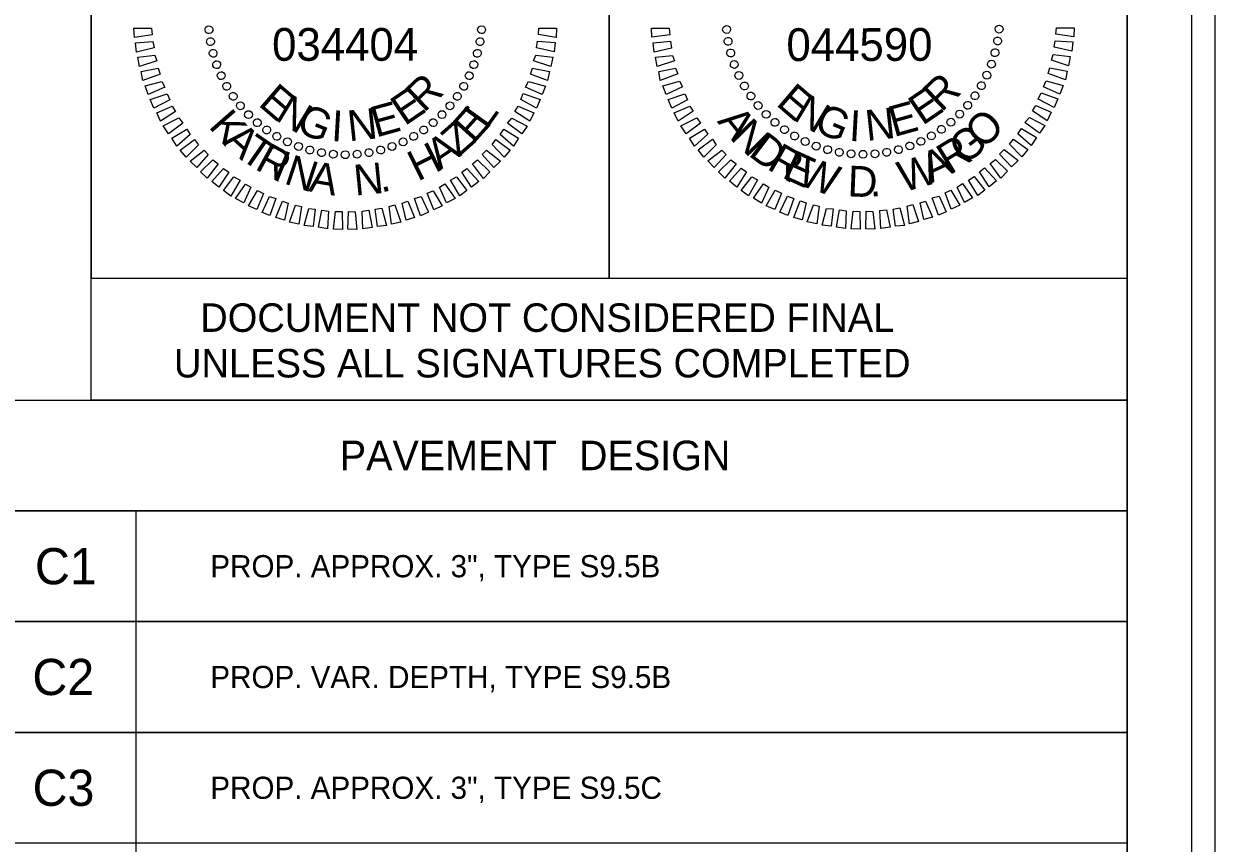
# Model space of a CAD drawing. Extents: x 2320980 to 2456309, y 595047 to 606177.
# Drawn here: x 2455999.5 to 2456045.51, y 596247.26 to 596278.89 of the extents above; entities that cross this region are included whole.
import ezdxf

# ---------------------------------------------------------------- set-up
doc = ezdxf.new("R2010")
doc.units = 0
for name, color, linetype in [('Default', 7, 'Continuous'), ('Prop Dimension', 7, 'Continuous'), ('Prop Pavement Schedule Description CELL', 7, 'Continuous'), ('Sheet Data Field CELL', 7, 'Continuous'), ('Sheet Plan CELL', 7, 'Continuous'), ('Sheet Plot Border Inside CELL', 7, 'Continuous'), ('Sheet Plot Border Outside CELL', 7, 'Continuous'), ('Sheet Sticker Exception Certification CELL', 7, 'Continuous')]:
    doc.layers.add(name, color=color, linetype=linetype)

msp = doc.modelspace()

# ---------------------------------------------------------------- linework, layer by layer
at = {"layer": 'Default'}
for p, q in [((2456026.634, 596278.653), (2456026.634, 596278.653)), ((2456026.634, 596278.653), (2456026.634, 596278.653)), ((2456037.167, 596278.673), (2456037.167, 596278.673)), ((2456037.167, 596278.673), (2456037.167, 596278.673)), ((2456026.705, 596278.212), (2456026.705, 596278.212)), ((2456026.705, 596278.212), (2456026.705, 596278.212)), ((2456037.102, 596278.218), (2456037.102, 596278.218)), ((2456037.102, 596278.218), (2456037.102, 596278.218)), ((2456026.799, 596277.75), (2456026.799, 596277.75)), ((2456026.799, 596277.75), (2456026.799, 596277.75)), ((2456037.015, 596277.774), (2456037.015, 596277.774)), ((2456037.015, 596277.774), (2456037.015, 596277.774)), ((2456026.933, 596277.31), (2456026.933, 596277.31)), ((2456026.933, 596277.31), (2456026.933, 596277.31)), ((2456036.876, 596277.329), (2456036.876, 596277.329)), ((2456036.876, 596277.329), (2456036.876, 596277.329)), ((2456027.11, 596276.882), (2456027.11, 596276.882)), ((2456027.11, 596276.882), (2456027.11, 596276.882)), ((2456036.695, 596276.905), (2456036.695, 596276.905)), ((2456036.695, 596276.905), (2456036.695, 596276.905)), ((2456027.328, 596276.486), (2456027.328, 596276.486)), ((2456027.328, 596276.486), (2456027.328, 596276.486)), ((2456036.492, 596276.49), (2456036.492, 596276.49)), ((2456036.492, 596276.49), (2456036.492, 596276.49)), ((2456027.577, 596276.09), (2456027.577, 596276.09)), ((2456027.577, 596276.09), (2456027.577, 596276.09)), ((2456036.236, 596276.106), (2456036.236, 596276.106)), ((2456036.236, 596276.106), (2456036.236, 596276.106)), ((2456027.848, 596275.727), (2456027.848, 596275.727)), ((2456027.848, 596275.727), (2456027.848, 596275.727)), ((2456028.17, 596275.385), (2456028.17, 596275.385)), ((2456028.17, 596275.385), (2456028.17, 596275.385)), ((2456035.649, 596275.399), (2456035.649, 596275.399)), ((2456035.649, 596275.399), (2456035.649, 596275.399)), ((2456035.958, 596275.721), (2456035.958, 596275.721)), ((2456035.958, 596275.721), (2456035.958, 596275.721)), ((2456028.492, 596275.075), (2456028.492, 596275.075)), ((2456028.492, 596275.075), (2456028.492, 596275.075)), ((2456034.943, 596274.807), (2456034.943, 596274.807)), ((2456034.943, 596274.807), (2456034.943, 596274.807)), ((2456035.297, 596275.077), (2456035.297, 596275.077)), ((2456035.297, 596275.077), (2456035.297, 596275.077)), ((2456028.876, 596274.798), (2456028.876, 596274.798)), ((2456028.876, 596274.798), (2456028.876, 596274.798)), ((2456029.261, 596274.541), (2456029.261, 596274.541)), ((2456029.261, 596274.541), (2456029.261, 596274.541)), ((2456034.548, 596274.557), (2456034.548, 596274.557)), ((2456034.548, 596274.557), (2456034.548, 596274.557)), ((2456029.675, 596274.329), (2456029.675, 596274.329)), ((2456029.675, 596274.329), (2456029.675, 596274.329)), ((2456030.089, 596274.147), (2456030.089, 596274.147)), ((2456030.089, 596274.147), (2456030.089, 596274.147)), ((2456030.545, 596274.019), (2456030.545, 596274.019)), ((2456030.545, 596274.019), (2456030.545, 596274.019)), ((2456030.989, 596273.932), (2456030.989, 596273.932)), ((2456030.989, 596273.932), (2456030.989, 596273.932)), ((2456032.822, 596273.935), (2456032.822, 596273.935)), ((2456032.822, 596273.935), (2456032.822, 596273.935)), ((2456033.283, 596274.028), (2456033.283, 596274.028)), ((2456033.283, 596274.028), (2456033.283, 596274.028)), ((2456033.713, 596274.162), (2456033.713, 596274.162)), ((2456033.713, 596274.162), (2456033.713, 596274.162)), ((2456034.141, 596274.339), (2456034.141, 596274.339)), ((2456034.141, 596274.339), (2456034.141, 596274.339)), ((2456031.443, 596273.867), (2456031.443, 596273.867)), ((2456031.443, 596273.867), (2456031.443, 596273.867)), ((2456031.907, 596273.844), (2456031.907, 596273.844)), ((2456031.907, 596273.844), (2456031.907, 596273.844)), ((2456032.37, 596273.863), (2456032.37, 596273.863)), ((2456032.37, 596273.863), (2456032.37, 596273.863))]:
    msp.add_line(p, q, dxfattribs=at)
for points in [[(2456024.446, 596278.464), (2456023.753, 596278.367), (2456023.736, 596278.725), (2456024.421, 596278.717)], [(2456039.377, 596278.735), (2456040.062, 596278.738), (2456040.048, 596278.39), (2456039.351, 596278.482)], [(2456024.509, 596277.949), (2456023.837, 596277.799), (2456023.799, 596278.157), (2456024.472, 596278.212)], [(2456039.334, 596278.229), (2456040.009, 596278.189), (2456039.974, 596277.831), (2456039.286, 596277.986)], [(2456024.624, 596277.457), (2456023.964, 596277.244), (2456023.894, 596277.601), (2456024.556, 596277.666)], [(2456039.25, 596277.701), (2456039.904, 596277.629), (2456039.837, 596277.269), (2456039.18, 596277.478)], [(2456024.759, 596276.953), (2456024.08, 596276.698), (2456024.02, 596277.044), (2456024.671, 596277.173)], [(2456039.123, 596277.193), (2456039.789, 596277.057), (2456039.721, 596276.719), (2456039.053, 596276.97)], [(2456024.938, 596276.451), (2456024.3, 596276.165), (2456024.178, 596276.49), (2456024.817, 596276.67)], [(2456038.985, 596276.685), (2456039.641, 596276.507), (2456039.51, 596276.178), (2456038.873, 596276.461)], [(2456025.136, 596275.959), (2456024.521, 596275.632), (2456024.378, 596275.966), (2456025.027, 596276.189)], [(2456038.782, 596276.217), (2456039.43, 596275.988), (2456039.288, 596275.658), (2456038.671, 596275.983)], [(2456038.581, 596275.729), (2456039.176, 596275.477), (2456039.024, 596275.147), (2456038.448, 596275.526)], [(2456025.355, 596275.511), (2456024.773, 596275.131), (2456024.619, 596275.455), (2456025.225, 596275.709)], [(2456038.337, 596275.271), (2456038.933, 596274.956), (2456038.718, 596274.668), (2456038.162, 596275.078)], [(2456025.627, 596275.053), (2456025.077, 596274.642), (2456024.871, 596274.954), (2456025.486, 596275.261)], [(2456025.91, 596274.626), (2456025.402, 596274.163), (2456025.206, 596274.475), (2456025.79, 596274.824)], [(2456038.029, 596274.844), (2456038.604, 596274.497), (2456038.4, 596274.188), (2456037.885, 596274.641)], [(2456026.233, 596274.211), (2456025.757, 596273.738), (2456025.542, 596274.019), (2456026.092, 596274.429)], [(2456037.721, 596274.438), (2456038.276, 596274.038), (2456038.039, 596273.759), (2456037.566, 596274.246)], [(2456026.619, 596273.849), (2456026.165, 596273.346), (2456025.918, 596273.594), (2456026.458, 596274.015)], [(2456037.36, 596274.031), (2456037.905, 596273.61), (2456037.636, 596273.362), (2456037.184, 596273.859)], [(2456027.005, 596273.488), (2456026.573, 596272.932), (2456026.327, 596273.18), (2456026.802, 596273.642)], [(2456037.02, 596273.656), (2456037.491, 596273.202), (2456037.233, 596272.933), (2456036.822, 596273.494)], [(2456027.411, 596273.169), (2456027.033, 596272.583), (2456026.754, 596272.809), (2456027.198, 596273.313)], [(2456027.838, 596272.861), (2456027.492, 596272.244), (2456027.204, 596272.459), (2456027.615, 596272.984)], [(2456036.2, 596272.998), (2456036.61, 596272.468), (2456036.34, 596272.263), (2456035.981, 596272.857)], [(2456036.604, 596273.322), (2456037.067, 596272.825), (2456036.776, 596272.598), (2456036.407, 596273.17)], [(2456028.265, 596272.585), (2456027.992, 596271.968), (2456027.673, 596272.152), (2456028.063, 596272.708)], [(2456035.752, 596272.726), (2456036.141, 596272.165), (2456035.829, 596271.99), (2456035.544, 596272.585)], [(2456028.754, 596272.352), (2456028.503, 596271.726), (2456028.173, 596271.867), (2456028.51, 596272.463)], [(2456029.232, 596272.15), (2456029.002, 596271.493), (2456028.694, 596271.613), (2456028.988, 596272.23)], [(2456029.709, 596271.98), (2456029.564, 596271.324), (2456029.235, 596271.413), (2456029.476, 596272.049)], [(2456034.845, 596272.235), (2456035.119, 596271.629), (2456034.817, 596271.497), (2456034.572, 596272.167)], [(2456035.304, 596272.465), (2456035.652, 596271.881), (2456035.317, 596271.728), (2456035.074, 596272.366)], [(2456030.217, 596271.853), (2456030.125, 596271.167), (2456029.754, 596271.243), (2456029.995, 596271.901)], [(2456030.756, 596271.747), (2456030.674, 596271.071), (2456030.326, 596271.118), (2456030.503, 596271.764)], [(2456031.253, 596271.672), (2456031.234, 596270.987), (2456030.885, 596271.044), (2456030.999, 596271.709)], [(2456031.78, 596271.64), (2456031.804, 596270.956), (2456031.456, 596270.97), (2456031.527, 596271.656)], [(2456032.285, 596271.649), (2456032.361, 596270.967), (2456032.014, 596270.97), (2456032.033, 596271.656)], [(2456032.811, 596271.712), (2456032.95, 596271.041), (2456032.593, 596270.981), (2456032.559, 596271.676)], [(2456033.325, 596271.785), (2456033.507, 596271.104), (2456033.16, 596271.076), (2456033.074, 596271.738)], [(2456033.829, 596271.91), (2456034.052, 596271.251), (2456033.706, 596271.171), (2456033.609, 596271.854)], [(2456034.322, 596272.046), (2456034.586, 596271.43), (2456034.261, 596271.329), (2456034.112, 596271.979)]]:
    msp.add_lwpolyline(points, close=True, dxfattribs=at)
for centre, major_axis in [((2456026.638, 596278.665), (-0.151, -0.013)), ((2456037.163, 596278.68), (0.151, -0.013)), ((2456026.699, 596278.209), (-0.149, -0.027)), ((2456037.103, 596278.223), (0.149, -0.026)), ((2456026.799, 596277.759), (-0.146, -0.039)), ((2456037.004, 596277.773), (0.147, -0.039)), ((2456026.938, 596277.319), (-0.142, -0.052)), ((2456036.866, 596277.333), (0.143, -0.052)), ((2456027.115, 596276.894), (-0.137, -0.064)), ((2456027.329, 596276.485), (-0.131, -0.076)), ((2456036.478, 596276.498), (0.131, -0.076)), ((2456036.691, 596276.907), (0.138, -0.064)), ((2456027.577, 596276.097), (-0.124, -0.087)), ((2456036.231, 596276.109), (0.124, -0.087)), ((2456027.858, 596275.732), (-0.116, -0.098)), ((2456035.951, 596275.743), (0.116, -0.097)), ((2456028.17, 596275.393), (-0.107, -0.107)), ((2456035.64, 596275.403), (0.107, -0.107)), ((2456028.51, 596275.082), (-0.097, -0.116)), ((2456028.876, 596274.802), (-0.087, -0.124)), ((2456034.936, 596274.81), (0.087, -0.124)), ((2456035.301, 596275.091), (0.098, -0.116)), ((2456029.265, 596274.555), (-0.076, -0.131)), ((2456029.674, 596274.342), (-0.064, -0.138)), ((2456034.139, 596274.349), (0.064, -0.137)), ((2456034.548, 596274.562), (0.076, -0.131)), ((2456030.1, 596274.167), (-0.052, -0.143)), ((2456030.54, 596274.029), (-0.039, -0.147)), ((2456030.99, 596273.93), (-0.026, -0.149)), ((2456031.447, 596273.87), (-0.013, -0.151)), ((2456031.907, 596273.851), (0, -0.152)), ((2456032.368, 596273.871), (0.013, -0.151)), ((2456032.824, 596273.932), (0.027, -0.149)), ((2456033.274, 596274.033), (0.039, -0.146)), ((2456033.714, 596274.172), (0.052, -0.142))]:
    msp.add_ellipse(centre, major_axis=major_axis, ratio=0.999708, dxfattribs=at)
at = {"layer": 'Prop Dimension'}
msp.add_line((2456003.83, 596260.09), (2456003.83, 596166.591), dxfattribs=at)
for points in [[(2455998.637, 596264.366), (2456042.107, 596264.366), (2456042.107, 596260.09), (2455998.637, 596260.09)], [(2455998.637, 596260.09), (2456042.106, 596260.09), (2456042.106, 596255.814), (2455998.637, 596255.814)], [(2455998.637, 596255.814), (2456042.106, 596255.814), (2456042.106, 596251.538), (2455998.637, 596251.538)], [(2455998.637, 596251.538), (2456042.106, 596251.538), (2456042.106, 596247.262), (2455998.637, 596247.262)]]:
    msp.add_lwpolyline(points, close=True, dxfattribs=at)
at = {"layer": 'Sheet Data Field CELL'}
for p, q in [((2456006.644, 596278.658), (2456006.644, 596278.658)), ((2456017.178, 596278.652), (2456017.178, 596278.652)), ((2456006.715, 596278.206), (2456006.715, 596278.206)), ((2456017.112, 596278.198), (2456017.112, 596278.198)), ((2456006.807, 596277.744), (2456006.807, 596277.744)), ((2456017.025, 596277.754), (2456017.025, 596277.754)), ((2456006.942, 596277.304), (2456006.942, 596277.304)), ((2456016.885, 596277.309), (2456016.885, 596277.309)), ((2456007.117, 596276.886), (2456007.117, 596276.886)), ((2456016.703, 596276.884), (2456016.703, 596276.884)), ((2456007.335, 596276.479), (2456007.335, 596276.479)), ((2456016.499, 596276.47), (2456016.499, 596276.47)), ((2456007.584, 596276.083), (2456007.584, 596276.083)), ((2456016.243, 596276.086), (2456016.243, 596276.086)), ((2456007.854, 596275.719), (2456007.854, 596275.719)), ((2456008.176, 596275.377), (2456008.176, 596275.377)), ((2456015.655, 596275.381), (2456015.655, 596275.381)), ((2456015.965, 596275.713), (2456015.965, 596275.713)), ((2456008.508, 596275.067), (2456008.508, 596275.067)), ((2456015.313, 596275.059), (2456015.313, 596275.059)), ((2456008.881, 596274.789), (2456008.881, 596274.789)), ((2456009.265, 596274.532), (2456009.265, 596274.532)), ((2456014.553, 596274.54), (2456014.553, 596274.54)), ((2456014.949, 596274.789), (2456014.949, 596274.789)), ((2456009.679, 596274.329), (2456009.679, 596274.329)), ((2456010.104, 596274.146), (2456010.104, 596274.146)), ((2456010.549, 596274.007), (2456010.549, 596274.007)), ((2456010.993, 596273.92), (2456010.993, 596273.92)), ((2456012.826, 596273.92), (2456012.826, 596273.92)), ((2456013.287, 596274.012), (2456013.287, 596274.012)), ((2456013.728, 596274.146), (2456013.728, 596274.146)), ((2456014.146, 596274.322), (2456014.146, 596274.322)), ((2456011.447, 596273.854), (2456011.447, 596273.854)), ((2456011.911, 596273.83), (2456011.911, 596273.83)), ((2456012.374, 596273.849), (2456012.374, 596273.849))]:
    msp.add_line(p, q, dxfattribs=at)
for points in [[(2456004.456, 596278.461), (2456003.774, 596278.365), (2456003.746, 596278.723), (2456004.431, 596278.714)], [(2456019.388, 596278.722), (2456020.073, 596278.713), (2456020.058, 596278.365), (2456019.372, 596278.469)], [(2456004.529, 596277.957), (2456003.847, 596277.798), (2456003.809, 596278.155), (2456004.482, 596278.209)], [(2456019.344, 596278.216), (2456020.02, 596278.164), (2456019.984, 596277.805), (2456019.296, 596277.962)], [(2456004.632, 596277.453), (2456003.972, 596277.242), (2456003.903, 596277.598), (2456004.565, 596277.673)], [(2456019.27, 596277.677), (2456019.924, 596277.604), (2456019.856, 596277.245), (2456019.189, 596277.454)], [(2456004.767, 596276.95), (2456004.098, 596276.696), (2456004.028, 596277.042), (2456004.69, 596277.17)], [(2456019.142, 596277.169), (2456019.797, 596277.044), (2456019.729, 596276.695), (2456019.061, 596276.947)], [(2456004.945, 596276.447), (2456004.307, 596276.162), (2456004.186, 596276.487), (2456004.835, 596276.667)], [(2456018.992, 596276.661), (2456019.649, 596276.483), (2456019.517, 596276.154), (2456018.88, 596276.438)], [(2456018.79, 596276.194), (2456019.447, 596275.963), (2456019.295, 596275.634), (2456018.689, 596275.961)], [(2456005.143, 596275.956), (2456004.527, 596275.629), (2456004.384, 596275.964), (2456005.033, 596276.186)], [(2456005.361, 596275.507), (2456004.778, 596275.128), (2456004.635, 596275.452), (2456005.231, 596275.705)], [(2456018.588, 596275.706), (2456019.193, 596275.453), (2456019.04, 596275.124), (2456018.465, 596275.504)], [(2456005.643, 596275.048), (2456005.092, 596274.638), (2456004.886, 596274.951), (2456005.492, 596275.256)], [(2456005.924, 596274.621), (2456005.416, 596274.17), (2456005.211, 596274.472), (2456005.795, 596274.819)], [(2456018.034, 596274.822), (2456018.609, 596274.474), (2456018.415, 596274.165), (2456017.901, 596274.62)], [(2456018.343, 596275.249), (2456018.938, 596274.943), (2456018.733, 596274.645), (2456018.178, 596275.056)], [(2456006.248, 596274.216), (2456005.771, 596273.734), (2456005.545, 596274.014), (2456006.096, 596274.424)], [(2456017.725, 596274.416), (2456018.28, 596274.015), (2456018.053, 596273.737), (2456017.581, 596274.224)], [(2456006.623, 596273.843), (2456006.179, 596273.341), (2456005.921, 596273.589), (2456006.462, 596274.009)], [(2456017.364, 596274.01), (2456017.909, 596273.587), (2456017.649, 596273.341), (2456017.198, 596273.838)], [(2456007.008, 596273.481), (2456006.586, 596272.926), (2456006.329, 596273.175), (2456006.805, 596273.636)], [(2456017.023, 596273.635), (2456017.494, 596273.18), (2456017.246, 596272.923), (2456016.825, 596273.484)], [(2456007.414, 596273.162), (2456007.035, 596272.576), (2456006.757, 596272.803), (2456007.212, 596273.306)], [(2456007.851, 596272.854), (2456007.493, 596272.236), (2456007.216, 596272.453), (2456007.617, 596272.976)], [(2456016.213, 596272.979), (2456016.612, 596272.448), (2456016.341, 596272.243), (2456015.983, 596272.848)], [(2456016.607, 596273.301), (2456017.069, 596272.804), (2456016.788, 596272.578), (2456016.41, 596273.161)], [(2456008.267, 596272.577), (2456007.993, 596271.971), (2456007.674, 596272.145), (2456008.065, 596272.699)], [(2456015.754, 596272.707), (2456016.154, 596272.145), (2456015.83, 596271.971), (2456015.556, 596272.577)], [(2456008.756, 596272.343), (2456008.503, 596271.717), (2456008.174, 596271.859), (2456008.522, 596272.455)], [(2456009.233, 596272.151), (2456009.002, 596271.483), (2456008.705, 596271.604), (2456008.989, 596272.22)], [(2456014.846, 596272.217), (2456015.131, 596271.611), (2456014.817, 596271.479), (2456014.584, 596272.149)], [(2456015.306, 596272.446), (2456015.653, 596271.863), (2456015.329, 596271.71), (2456015.076, 596272.348)], [(2456009.71, 596271.97), (2456009.564, 596271.314), (2456009.235, 596271.414), (2456009.488, 596272.039)], [(2456010.218, 596271.842), (2456010.125, 596271.155), (2456009.765, 596271.233), (2456009.996, 596271.89)], [(2456010.757, 596271.735), (2456010.674, 596271.06), (2456010.326, 596271.106), (2456010.504, 596271.762)], [(2456011.264, 596271.66), (2456011.234, 596270.975), (2456010.885, 596271.032), (2456011.01, 596271.697)], [(2456011.791, 596271.637), (2456011.803, 596270.953), (2456011.455, 596270.957), (2456011.538, 596271.643)], [(2456012.297, 596271.636), (2456012.361, 596270.952), (2456012.014, 596270.957), (2456012.044, 596271.642)], [(2456012.822, 596271.697), (2456012.95, 596271.026), (2456012.593, 596270.977), (2456012.57, 596271.661)], [(2456013.327, 596271.769), (2456013.507, 596271.098), (2456013.16, 596271.061), (2456013.074, 596271.733)], [(2456013.83, 596271.894), (2456014.063, 596271.235), (2456013.706, 596271.155), (2456013.61, 596271.838)], [(2456014.333, 596272.04), (2456014.586, 596271.412), (2456014.262, 596271.312), (2456014.113, 596271.962)]]:
    msp.add_lwpolyline(points, close=True, dxfattribs=at)
for centre, major_axis in [((2456006.651, 596278.658), (-0.151, -0.013)), ((2456017.176, 596278.658), (0.151, -0.013)), ((2456006.711, 596278.201), (-0.149, -0.026)), ((2456017.116, 596278.201), (0.149, -0.026)), ((2456006.81, 596277.751), (-0.146, -0.039)), ((2456017.016, 596277.751), (0.146, -0.039)), ((2456006.949, 596277.311), (-0.143, -0.052)), ((2456016.877, 596277.311), (0.143, -0.052)), ((2456007.125, 596276.886), (-0.137, -0.064)), ((2456007.338, 596276.477), (-0.131, -0.076)), ((2456016.488, 596276.477), (0.131, -0.076)), ((2456016.701, 596276.886), (0.137, -0.064)), ((2456007.586, 596276.088), (-0.124, -0.087)), ((2456016.241, 596276.088), (0.124, -0.087)), ((2456007.866, 596275.722), (-0.116, -0.097)), ((2456015.96, 596275.722), (0.116, -0.097)), ((2456008.178, 596275.383), (-0.107, -0.107)), ((2456015.649, 596275.383), (0.107, -0.107)), ((2456008.518, 596275.071), (-0.097, -0.116)), ((2456008.883, 596274.791), (-0.087, -0.124)), ((2456014.943, 596274.791), (0.087, -0.124)), ((2456015.309, 596275.071), (0.097, -0.116)), ((2456009.272, 596274.543), (-0.076, -0.131)), ((2456009.681, 596274.33), (-0.064, -0.137)), ((2456014.146, 596274.33), (0.064, -0.137)), ((2456014.555, 596274.543), (0.076, -0.131)), ((2456010.106, 596274.154), (-0.052, -0.143)), ((2456010.546, 596274.015), (-0.039, -0.146)), ((2456010.996, 596273.916), (-0.026, -0.149)), ((2456011.453, 596273.855), (-0.013, -0.151)), ((2456011.913, 596273.835), (0, -0.152)), ((2456012.374, 596273.855), (0.013, -0.151)), ((2456012.831, 596273.916), (0.026, -0.149)), ((2456013.281, 596274.015), (0.039, -0.146)), ((2456013.72, 596274.154), (0.052, -0.143))]:
    msp.add_ellipse(centre, major_axis=major_axis, ratio=0.999708, dxfattribs=at)
at = {"layer": 'Sheet Plan CELL'}
for points in [[(2455742.104, 596089.076), (2455742.099, 596299.071), (2456002.097, 596299.079), (2456002.099, 596269.066), (2456042.107, 596269.064), (2456042.107, 596089.076)], [(2456042.112, 596299.076), (2455742.104, 596299.076), (2455742.104, 596089.076), (2456042.107, 596089.076)], [(2456002.097, 596291.564), (2456022.107, 596291.564), (2456022.107, 596269.061), (2456002.099, 596269.066)], [(2456022.107, 596291.564), (2456042.104, 596291.566), (2456042.107, 596269.064), (2456022.107, 596269.061)]]:
    msp.add_lwpolyline(points, close=True, dxfattribs=at)
at = {"layer": 'Sheet Plot Border Inside CELL'}
msp.add_lwpolyline([(2455711.407, 596088.574), (2456044.604, 596088.576), (2456044.607, 596299.574), (2455711.407, 596299.574)], close=True, dxfattribs=at)
at = {"layer": 'Sheet Plot Border Outside CELL'}
msp.add_lwpolyline([(2455708.807, 596084.574), (2456045.507, 596084.574), (2456045.507, 596303.574), (2455708.807, 596303.574)], close=True, dxfattribs=at)
at = {"layer": 'Sheet Sticker Exception Certification CELL'}
for p, q in [((2456002.099, 596264.366), (2456002.099, 596269.066)), ((2456002.099, 596269.066), (2456042.107, 596269.066)), ((2456042.107, 596269.064), (2456042.107, 596264.364)), ((2456042.107, 596264.366), (2456002.099, 596264.366))]:
    msp.add_line(p, q, dxfattribs=at)

# ---------------------------------------------------------------- texts
at = {"layer": 'Default'}
for s, height, rotation, p in [('044590', 1.2638, 0.081, (2456028.951, 596277.451)), ('R', 1.188, 43.5624, (2456034.931, 596275.449)), ('E', 1.188, 319.3578, (2456028.51, 596275.771)), ('E', 1.188, 34.205, (2456034.203, 596274.94)), ('N', 1.188, 328.7149, (2456029.152, 596275.214)), ('G', 1.188, 338.0712, (2456029.962, 596274.755)), ('E', 1.188, 15.4927, (2456033.095, 596274.509)), ('A', 1.188, 308.1238, (2456026.255, 596275.117)), ('I', 1.188, 356.7822, (2456031.349, 596274.371)), ('N', 1.188, 6.1373, (2456032.055, 596274.363)), ('O', 1.188, 45.0203, (2456036.566, 596274.007)), ('N', 1.188, 314.6899, (2456026.751, 596274.497)), ('G', 1.188, 37.0537, (2456035.811, 596273.41)), ('D', 1.188, 322.6565, (2456027.443, 596273.828)), ('R', 1.188, 31.4977, (2456035.238, 596273.058)), ('R', 1.188, 329.9918, (2456028.156, 596273.302)), ('E', 1.188, 335.5478, (2456028.738, 596272.967)), ('W', 1.188, 15.6219, (2456033.45, 596272.377)), ('A', 1.188, 24.9316, (2456034.522, 596272.717)), ('W', 1.188, 340.8282, (2456029.319, 596272.702)), ('D', 1.188, 357.7142, (2456031.298, 596272.229)), ('.', 1.188, 5.0495, (2456032.184, 596272.208))]:
    msp.add_text(s, height=height, rotation=rotation, dxfattribs=at).set_placement(p)
at = {"layer": 'Prop Pavement Schedule Description CELL'}
for s, height, p in [('PAVEMENT  DESIGN', 1.14031, (2456011.704, 596261.658)), ('C1', 1.3969, (2455999.929, 596257.254)), ('PROP. APPROX. 3", TYPE S9.5B', 0.85523, (2456006.703, 596257.525)), ('C2', 1.3969, (2455999.831, 596252.978)), ('PROP. VAR. DEPTH, TYPE S9.5B', 0.85523, (2456006.703, 596253.248)), ('C3', 1.3969, (2455999.839, 596248.701)), ('PROP. APPROX. 3", TYPE S9.5C', 0.85523, (2456006.703, 596248.972))]:
    msp.add_text(s, height=height, dxfattribs=at).set_placement(p)
at = {"layer": 'Sheet Data Field CELL'}
for s, height, rotation, p in [('034404', 1.2638, 0, (2456009.089, 596277.46)), ('R', 1.188, 43.4814, (2456014.948, 596275.432)), ('E', 1.188, 319.2769, (2456008.517, 596275.762)), ('E', 1.188, 34.1241, (2456014.209, 596274.924)), ('N', 1.188, 328.634, (2456009.159, 596275.204)), ('E', 1.188, 15.4118, (2456013.1, 596274.494)), ('E', 1.188, 48.1243, (2456016.869, 596274.232)), ('K', 1.188, 311.168, (2456006.605, 596274.914)), ('G', 1.188, 337.9902, (2456009.967, 596274.744)), ('I', 1.188, 356.7012, (2456011.354, 596274.368)), ('N', 1.188, 6.0564, (2456012.06, 596274.349)), ('L', 1.188, 54.2991, (2456017.366, 596274.78)), ('A', 1.188, 318.0722, (2456007.149, 596274.292)), ('Z', 1.188, 41.5848, (2456016.281, 596273.714)), ('T', 1.188, 325.3219, (2456007.797, 596273.713)), ('A', 1.188, 34.3351, (2456015.565, 596273.222)), ('R', 1.188, 331.3047, (2456008.384, 596273.301)), ('I', 1.188, 337.7098, (2456009.055, 596272.929)), ('H', 1.188, 26.3751, (2456014.715, 596272.79)), ('N', 1.188, 341.8307, (2456009.508, 596272.731)), ('A', 1.188, 350.2514, (2456010.47, 596272.429)), ('N', 1.188, 5.5954, (2456012.296, 596272.252)), ('.', 1.188, 14.016, (2456013.299, 596272.364))]:
    msp.add_text(s, height=height, rotation=rotation, dxfattribs=at).set_placement(p)
at = {"layer": 'Sheet Sticker Exception Certification CELL'}
for s, p in [('DOCUMENT NOT CONSIDERED FINAL', (2456006.313, 596266.997)), ('UNLESS ALL SIGNATURES COMPLETED', (2456005.299, 596265.237))]:
    msp.add_text(s, height=1.1, dxfattribs=at).set_placement(p)

doc.saveas('drawing.dxf')
